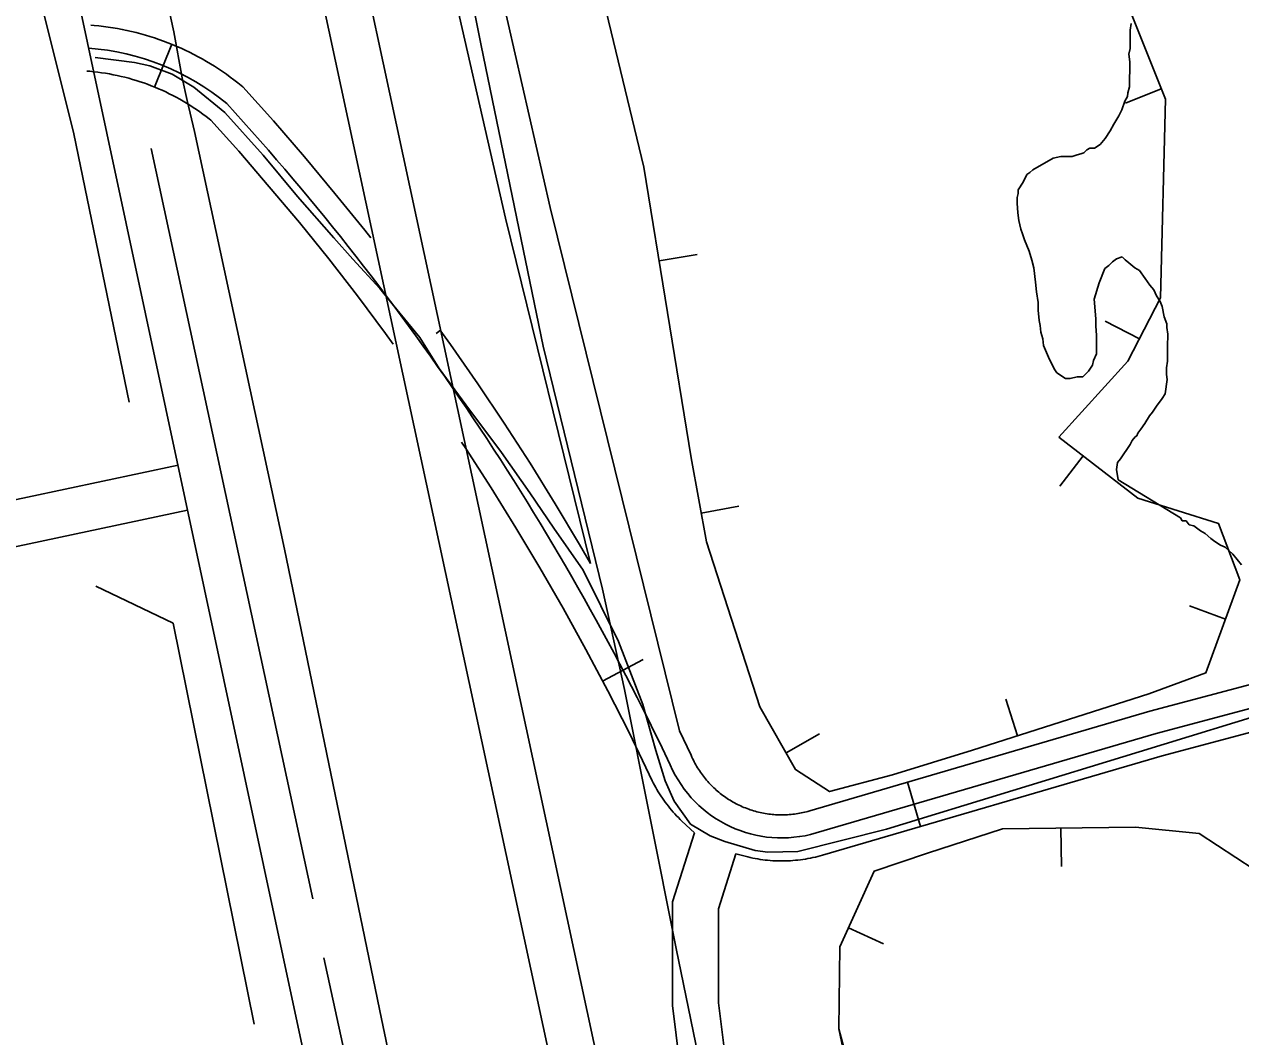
# Model space of a CAD drawing. Extents: x 3263578 to 3301413, y 764927 to 798602.
# Drawn here: x 3274744 to 3275537, y 790136 to 790796 of the extents above; entities that cross this region are included whole.
import ezdxf

# ---------------------------------------------------------------- set-up
doc = ezdxf.new("R2010")
doc.units = 0
for name, color, linetype in [('V-BORW-LINE', 7, 'Continuous'), ('V-LEVE-TOET', 7, 'Continuous'), ('V-ROAD-CNTR', 7, 'Continuous'), ('V-SITE-VEGE', 7, 'Continuous'), ('V-SURV-LINE', 7, 'Continuous'), ('V-TOPO-SHOR', 7, 'Continuous')]:
    doc.layers.add(name, color=color, linetype=linetype)

msp = doc.modelspace()

# ---------------------------------------------------------------- linework, layer by layer
at = {"layer": 'V-BORW-LINE'}
for p, q in [((3275484.94, 790753.45), (3275461.71, 790744.19)), ((3275157.88, 790641.58), (3275182.55, 790645.59)), ((3275470.71, 790590.74), (3275448.49, 790602.21)), ((3275434.03, 790514.48), (3275418.78, 790494.66)), ((3275185.26, 790477.25), (3275209.86, 790481.7)), ((3275526.8, 790408.12), (3275503.33, 790416.73)), ((3275391.31, 790332.17), (3275383.67, 790355.98)), ((3275240.55, 790320.98), (3275262.26, 790333.36)), ((3275419.56, 790272.02), (3275419.88, 790247.02)), ((3275281.21, 790207.03), (3275303.99, 790196.74))]:
    msp.add_line(p, q, dxfattribs=at)
for points in [[(3274965.06, 792647.98), (3274958.52, 792573.45), (3274984.32, 792520.89), (3275021.3, 792454.88), (3275055.79, 792331.66), (3275119.77, 792016.49), (3275179.76, 791757.75), (3275275.13, 791210.66), (3275330.22, 790997.4), (3275381.34, 790982.81), (3275433.67, 790881.95), (3275487.61, 790746.75), (3275484.46, 790617.38), (3275463.15, 790576.09), (3275418.22, 790526.64)], [(3275418.22, 790526.64), (3275463.15, 790576.09), (3275484.46, 790617.38), (3275487.61, 790746.75), (3275433.67, 790881.95), (3275381.34, 790982.81), (3275330.22, 790997.4), (3275275.13, 791210.66), (3275179.76, 791757.75)], [(3275418.22, 790526.64), (3275469.76, 790486.97), (3275522.25, 790470.38), (3275536.16, 790433.64), (3275513.99, 790373.18), (3275476.81, 790359.58), (3275362.01, 790322.78), (3275309.88, 790306.83), (3275268.83, 790295.8), (3275246.7, 790310.19), (3275223.46, 790350.93), (3275188.64, 790458.56), (3275178.77, 790513.17), (3275147.97, 790702.49), (3275103.52, 790886.04), (3275092.28, 790990.25), (3275091.78, 791039.78), (3275100.89, 791092.87), (3275090.88, 791116.87), (3275076.12, 791150.11), (3275082.66, 791202.36), (3275094.11, 791259.76), (3275068.41, 791340.98), (3275048.92, 791423.92)], [(3275103.52, 790886.04), (3275147.97, 790702.49), (3275178.77, 790513.17), (3275188.64, 790458.56), (3275223.46, 790350.93), (3275246.7, 790310.19), (3275268.83, 790295.8), (3275309.88, 790306.83), (3275362.01, 790322.78), (3275476.81, 790359.58), (3275513.99, 790373.18), (3275536.16, 790433.64), (3275522.25, 790470.38), (3275469.76, 790486.97), (3275418.22, 790526.64)], [(3275516.34, 789306.21), (3275506.07, 789385.36), (3275472.14, 789495.39), (3275406.66, 789651.84), (3275358.76, 789743.01), (3275342.52, 789854.41), (3275331.55, 789930.38), (3275274.97, 790141.23), (3275275.63, 790194.68), (3275297.86, 790243.9), (3275332.71, 790255.69), (3275381.61, 790271.53), (3275468.21, 790272.65), (3275509.56, 790268.43), (3275545.41, 790244.99), (3275590.43, 790165.19), (3275621.36, 790038.4), (3275597.26, 789920.75), (3275610.84, 789814.24), (3275640.1, 789720.92), (3275673.62, 789581.77), (3275664.41, 789528.35), (3275638.68, 789467.87), (3275589.29, 789355.75)], [(3275589.29, 789355.75), (3275638.68, 789467.87), (3275664.41, 789528.35), (3275673.62, 789581.77), (3275640.1, 789720.92), (3275610.84, 789814.24), (3275597.26, 789920.75), (3275621.36, 790038.4), (3275590.43, 790165.19), (3275545.41, 790244.99), (3275509.56, 790268.43), (3275468.21, 790272.65), (3275381.61, 790271.53), (3275332.71, 790255.69), (3275297.86, 790243.9), (3275275.63, 790194.68), (3275274.97, 790141.23), (3275308.54, 789981.75), (3275342.52, 789854.41), (3275358.76, 789743.01), (3275406.66, 789651.84), (3275472.14, 789495.39), (3275506.07, 789385.36), (3275516.34, 789306.21)]]:
    msp.add_lwpolyline(points, dxfattribs=at)
at = {"layer": 'V-LEVE-TOET'}
for points in [[(3274147.73, 794016), (3274215.5, 793688.44), (3274292.54, 793337.78), (3274368.55, 792991.67), (3274440.33, 792665.9), (3274514.52, 792322.18), (3274557.89, 792127.05), (3274641.41, 791729.7), (3274711.46, 791389.37), (3274758.83, 791175.59), (3274816.96, 790903.76), (3274841.64, 790790.59), (3274847.22, 790760.63), (3274850.43, 790745.96), (3274855.05, 790725.62), (3274913.81, 790453.8), (3274977.06, 790147.83), (3275046.75, 789814.62)], [(3275672.79, 787872.45), (3275603.7, 788190.97), (3275547.79, 788445.77), (3275463.34, 788810.7), (3275387.89, 789155.06), (3275303.54, 789530.87), (3275238.77, 789853.58), (3275168.93, 790193.7), (3275135.36, 790362.38), (3275120.91, 790427.57), (3275082.22, 790585.84), (3275042, 790781.78), (3274973.85, 791123.35), (3274899.09, 791474.39)]]:
    msp.add_lwpolyline(points, dxfattribs=at)
at = {"layer": 'V-ROAD-CNTR'}
for p, q in [((3274840.32, 790782.49), (3274829.15, 790754.64)), ((3275015.16, 790596.21), (3275012.49, 790594.27)), ((3275147.49, 790381.91), (3275121.01, 790367.82)), ((3275319.67, 790301.92), (3275328.1, 790273.13))]:
    msp.add_line(p, q, dxfattribs=at)
for points in [[(3274094.3, 794018.7), (3274215.32, 793444.52), (3274447.4, 792362.36), (3274734.47, 791022.04), (3274976.4, 789891.86), (3275226.53, 788721.29)], [(3274934.89, 791415.75), (3274956.84, 791273.98), (3274978.2, 791171.23), (3275010.17, 791035.07), (3275036.06, 790927.3), (3275045.74, 790856.27), (3275086.89, 790676.2), (3275171.02, 790335.38)], [(3274905.41, 791410.07), (3274927.31, 791268.63), (3274948.91, 791164.74), (3274980.98, 791028.13), (3275006.54, 790921.76), (3275016.19, 790850.89), (3275057.7, 790669.26), (3275113.22, 790444.37)], [(3274787.57, 790794.99), (3274789.75, 790794.8), (3274792.8, 790794.5), (3274795.89, 790794.14), (3274798.99, 790793.71), (3274802.03, 790793.24), (3274805.03, 790792.72), (3274808.1, 790792.16), (3274811.16, 790791.51), (3274814.16, 790790.83), (3274817.16, 790790.09), (3274820.17, 790789.31), (3274823.16, 790788.46), (3274826.09, 790787.58), (3274829.06, 790786.64), (3274832.01, 790785.63), (3274834.88, 790784.6), (3274837.8, 790783.5), (3274840.67, 790782.35), (3274843.55, 790781.14), (3274846.37, 790779.89), (3274849.15, 790778.62), (3274851.94, 790777.28), (3274854.76, 790775.86), (3274857.48, 790774.41), (3274860.16, 790772.95), (3274862.86, 790771.41), (3274865.51, 790769.84), (3274868.18, 790768.18), (3274870.78, 790766.5), (3274873.31, 790764.81), (3274875.9, 790763.03), (3274878.41, 790761.2), (3274880.85, 790759.39), (3274883.33, 790757.48), (3274886.6, 790754.84), (3274906.54, 790732.65), (3274926.72, 790709.18), (3274946.63, 790685.43), (3274966.09, 790661.41), (3274970, 790656.4)], [(3274790.36, 790773.97), (3274816.11, 790770.65), (3274826.14, 790768.46), (3274840.68, 790762.97), (3274854.7, 790754.57), (3274874.98, 790738.01), (3274899.85, 790710.38), (3274922.29, 790683.42), (3274945.88, 790656.45), (3274958.39, 790642.55), (3274975.88, 790623.43), (3274983.9, 790613.46), (3275001.98, 790591.51), (3275014.6, 790571.29), (3275031.89, 790547.62), (3275055.11, 790516.76), (3275073.67, 790490.49), (3275089.34, 790467.32), (3275108.38, 790440.07), (3275131.46, 790393.65), (3275147.13, 790352.65), (3275155.76, 790322.58), (3275161.74, 790302.91), (3275167.62, 790289.56), (3275178.34, 790274.71), (3275191.08, 790266.97), (3275200.6, 790263.31), (3275220.49, 790257.45), (3275228.75, 790256.41), (3275248.21, 790256.87), (3275305.9, 790271.41), (3275470.59, 790321.76), (3275565.38, 790350.87)], [(3274784.97, 790765.11), (3274786.96, 790764.93), (3274789.58, 790764.67), (3274792.11, 790764.38), (3274794.64, 790764.03), (3274797.18, 790763.63), (3274799.77, 790763.19), (3274802.27, 790762.73), (3274804.75, 790762.2), (3274807.28, 790761.63), (3274809.79, 790761.01), (3274812.28, 790760.36), (3274814.74, 790759.66), (3274817.23, 790758.92), (3274819.65, 790758.15), (3274822.08, 790757.32), (3274824.52, 790756.44), (3274826.93, 790755.53), (3274829.3, 790754.58), (3274831.68, 790753.59), (3274834.03, 790752.55), (3274836.4, 790751.46), (3274838.71, 790750.35), (3274840.97, 790749.21), (3274843.25, 790748), (3274845.53, 790746.76), (3274847.77, 790745.47), (3274849.98, 790744.17), (3274852.13, 790742.84), (3274854.3, 790741.43), (3274856.47, 790739.98), (3274858.55, 790738.55), (3274860.65, 790737.03), (3274862.75, 790735.47), (3274864.75, 790733.92), (3274865.89, 790733), (3274884.01, 790712.84), (3274903.85, 790689.76), (3274923.48, 790666.35), (3274942.6, 790642.75), (3274961.37, 790618.65), (3274979.55, 790594.19), (3274984.67, 790587.14)], [(3275014.94, 790596.51), (3275021.87, 790586.97), (3275039.7, 790561.4), (3275056.98, 790535.77), (3275073.87, 790509.71), (3275090.17, 790483.22), (3275106.06, 790456.78), (3275113.22, 790444.37)], [(3275029.08, 790523.48), (3275031.95, 790519.23), (3275048.51, 790493.68), (3275064.54, 790467.64), (3275080.2, 790441.56), (3275095.42, 790415.18), (3275110.11, 790388.31), (3275124.42, 790361.4), (3275138.23, 790334.34), (3275151.42, 790306.93), (3275151.88, 790305.89), (3275152.58, 790304.39), (3275153.31, 790302.91), (3275154.03, 790301.48), (3275154.8, 790300.03), (3275155.62, 790298.54), (3275156.44, 790297.12), (3275157.27, 790295.74), (3275158.13, 790294.35), (3275159.04, 790292.96), (3275159.96, 790291.59), (3275160.91, 790290.22), (3275161.85, 790288.92), (3275162.85, 790287.6), (3275163.88, 790286.28), (3275164.89, 790285.03), (3275165.95, 790283.76), (3275167.04, 790282.51), (3275168.13, 790281.29), (3275169.24, 790280.1), (3275170.4, 790278.89), (3275171.58, 790277.71), (3275172.73, 790276.6), (3275180.84, 790269.01)], [(3274844.44, 790508.44), (3274132.69, 790357.33), (3273670.03, 790258.04), (3273630.78, 790249.94), (3273608.2, 790249.96), (3273584.9, 790252.01), (3273574.39, 790256.89), (3273557.52, 790271.19), (3273531.05, 790302.71)], [(3274850.67, 790479.09), (3274437.78, 790391.43)], [(3275217.23, 790283.98), (3275218.28, 790283.64), (3275219.4, 790283.29), (3275220.46, 790282.99), (3275221.52, 790282.7), (3275222.61, 790282.43), (3275223.75, 790282.17), (3275224.82, 790281.93), (3275225.89, 790281.73), (3275227.01, 790281.53), (3275228.14, 790281.35), (3275229.24, 790281.19), (3275230.34, 790281.06), (3275231.49, 790280.93), (3275232.57, 790280.84), (3275233.69, 790280.76), (3275234.83, 790280.7), (3275235.95, 790280.66), (3275237.06, 790280.64), (3275238.17, 790280.63), (3275239.29, 790280.66), (3275240.46, 790280.69), (3275241.56, 790280.75), (3275242.64, 790280.82), (3275243.76, 790280.92), (3275244.91, 790281.04), (3275246.03, 790281.18), (3275247.14, 790281.33), (3275248.2, 790281.5), (3275249.32, 790281.7), (3275250.46, 790281.92), (3275251.51, 790282.14), (3275252.61, 790282.39), (3275253.75, 790282.67), (3275254.79, 790282.95), (3275255.93, 790283.28), (3275477.56, 790348.1), (3275606.67, 790382.43)], [(3275260.12, 790268.87), (3275481.59, 790333.65), (3275610.44, 790367.91)], [(3275207.91, 790255.18), (3275215.6, 790253.26), (3275217.16, 790252.9), (3275218.79, 790252.54), (3275220.44, 790252.23), (3275222.04, 790251.94), (3275223.65, 790251.69), (3275225.29, 790251.45), (3275226.93, 790251.25), (3275228.53, 790251.08), (3275230.2, 790250.93), (3275231.85, 790250.82), (3275233.46, 790250.73), (3275235.12, 790250.67), (3275236.77, 790250.64), (3275238.43, 790250.63), (3275240.07, 790250.67), (3275241.67, 790250.72), (3275243.32, 790250.8), (3275245.02, 790250.92), (3275246.64, 790251.06), (3275248.24, 790251.23), (3275249.88, 790251.43), (3275251.5, 790251.65), (3275253.17, 790251.91), (3275254.79, 790252.2), (3275256.35, 790252.5), (3275258.01, 790252.85), (3275259.61, 790253.22), (3275261.16, 790253.6), (3275262.78, 790254.03), (3275264.31, 790254.47), (3275485.63, 790319.2), (3275614.21, 790353.39)], [(3275171.02, 790335.38), (3275178.66, 790319.51), (3275179.19, 790318.31), (3275179.66, 790317.31), (3275180.16, 790316.29), (3275180.68, 790315.26), (3275181.2, 790314.27), (3275181.72, 790313.33), (3275182.28, 790312.37), (3275182.88, 790311.37), (3275183.47, 790310.41), (3275184.08, 790309.48), (3275184.7, 790308.56), (3275185.34, 790307.65), (3275186.01, 790306.71), (3275186.68, 790305.82), (3275187.35, 790304.97), (3275188.07, 790304.07), (3275188.79, 790303.21), (3275189.52, 790302.37), (3275190.28, 790301.53), (3275191.05, 790300.7), (3275191.81, 790299.91), (3275192.59, 790299.13), (3275193.42, 790298.32), (3275194.24, 790297.55), (3275195.06, 790296.81), (3275195.89, 790296.09), (3275196.79, 790295.34), (3275197.64, 790294.64), (3275198.49, 790293.98), (3275199.43, 790293.28), (3275200.35, 790292.6), (3275201.22, 790291.99), (3275202.17, 790291.35), (3275203.1, 790290.74), (3275204.07, 790290.14), (3275205.04, 790289.55), (3275205.98, 790289.01), (3275206.97, 790288.46), (3275207.97, 790287.92), (3275208.94, 790287.42), (3275209.96, 790286.93), (3275210.99, 790286.45), (3275212.01, 790285.99), (3275213.06, 790285.54), (3275214.05, 790285.14), (3275215.12, 790284.73), (3275216.22, 790284.33), (3275217.23, 790283.98)], [(3275180.84, 790269.01), (3275166.47, 790224.07), (3275166.5, 790156.44), (3275173.75, 790098.47), (3275198.52, 790011.59), (3275222.26, 789902.42), (3275240.15, 789814.46), (3275264.43, 789683.2), (3275284.66, 789585.17), (3275314.38, 789433.33), (3275337.55, 789313.15), (3275356.62, 789225.21), (3275369.03, 789173.46), (3275373.62, 789128.33), (3275387.61, 789078.54), (3275402.1, 789034.63), (3275416.19, 788986.12), (3275426.17, 788948.19), (3275438.32, 788897.69), (3275450.96, 788838.28), (3275460.96, 788778.59)], [(3275207.91, 790255.18), (3275196.47, 790219.4), (3275196.5, 790158.31), (3275203.24, 790104.48), (3275227.63, 790018.9), (3275251.62, 789908.6), (3275269.6, 789820.18), (3275293.87, 789688.96), (3275314.07, 789591.08), (3275343.83, 789439.05), (3275366.94, 789319.17), (3275385.87, 789231.89), (3275398.67, 789178.5), (3275403.2, 789133.94), (3275416.31, 789087.31), (3275430.76, 789043.52), (3275445.11, 788994.13), (3275455.27, 788955.52), (3275467.58, 788904.32), (3275480.44, 788843.88), (3275490.55, 788783.55)]]:
    msp.add_lwpolyline(points, dxfattribs=at)
for centre, radius, start, end in [((3274773.51, 790618.16), 162.39, 50.75222, 85.49266), ((3273573.05, 789557.92), 1762.07, 25.38142, 42.30437), ((3275237.69, 790344.89), 79.25, 203.55177, 286.43652)]:
    msp.add_arc(centre, radius, start, end, dxfattribs=at)
at = {"layer": 'V-SITE-VEGE'}
for p, q in [((3275464.71, 790791.66), (3275465.37, 790796.03)), ((3275464.59, 790779.77), (3275464.71, 790791.66)), ((3275463.93, 790776.02), (3275464.59, 790779.77)), ((3275464.51, 790771.01), (3275463.93, 790776.02)), ((3275464.36, 790754.73), (3275464.51, 790771.01)), ((3275463.08, 790750.99), (3275464.36, 790754.73)), ((3275461.15, 790745.38), (3275463.05, 790748.49)), ((3275463.05, 790748.49), (3275463.08, 790750.99)), ((3275457.3, 790736.02), (3275459.21, 790739.76)), ((3275459.21, 790739.76), (3275461.15, 790745.38)), ((3275451.58, 790726.06), (3275454.09, 790730.44)), ((3275454.09, 790730.44), (3275457.3, 790736.02)), ((3275448.4, 790721.08), (3275451.58, 790726.06)), ((3275436.44, 790713.68), (3275438.33, 790714.92)), ((3275438.33, 790714.92), (3275441.46, 790714.89)), ((3275441.46, 790714.89), (3275445.24, 790717.35)), ((3275445.24, 790717.35), (3275448.4, 790721.08)), ((3275401.27, 790700.86), (3275414.48, 790708.25)), ((3275414.48, 790708.25), (3275419.5, 790709.46)), ((3275419.5, 790709.46), (3275427.01, 790709.39)), ((3275427.01, 790709.39), (3275430.15, 790710.61)), ((3275430.15, 790710.61), (3275432.66, 790711.21)), ((3275432.66, 790711.21), (3275434.54, 790711.82)), ((3275434.54, 790711.82), (3275436.44, 790713.68)), ((3275397.48, 790697.77), (3275399.37, 790699.01)), ((3275399.37, 790699.01), (3275401.27, 790700.86)), ((3275391.76, 790687.81), (3275394.93, 790692.79)), ((3275394.93, 790692.79), (3275397.48, 790697.77)), ((3275391.05, 790679.05), (3275391.09, 790682.81)), ((3275391.09, 790682.81), (3275391.73, 790685.3)), ((3275391.73, 790685.3), (3275391.76, 790687.81)), ((3275391.62, 790672.79), (3275391.05, 790679.05)), ((3275392.2, 790667.78), (3275391.62, 790672.79)), ((3275393.4, 790662.13), (3275392.2, 790667.78)), ((3275394.62, 790658.99), (3275393.4, 790662.13)), ((3275395.84, 790655.22), (3275394.62, 790658.99)), ((3275398.9, 790647.68), (3275395.84, 790655.22)), ((3275400.72, 790642.03), (3275398.9, 790647.68)), ((3275455.81, 790642.77), (3275453.29, 790640.92)), ((3275459.58, 790643.99), (3275455.81, 790642.77)), ((3275461.44, 790642.09), (3275459.58, 790643.99)), ((3275401.93, 790637.01), (3275400.72, 790642.03)), ((3275403.09, 790627.61), (3275401.93, 790637.01)), ((3275448.24, 790636.58), (3275444.4, 790627.23)), ((3275450.76, 790638.44), (3275448.24, 790636.58)), ((3275453.29, 790640.92), (3275450.76, 790638.44)), ((3275463.92, 790640.2), (3275461.44, 790642.09)), ((3275467.65, 790637.03), (3275463.92, 790640.2)), ((3275470.76, 790635.12), (3275467.65, 790637.03)), ((3275474.47, 790630.08), (3275470.76, 790635.12)), ((3275403.66, 790621.35), (3275403.09, 790627.61)), ((3275444.4, 790627.23), (3275441.17, 790616.62)), ((3275477.56, 790625.67), (3275474.47, 790630.08)), ((3275404.85, 790614.45), (3275403.66, 790621.35)), ((3275480.03, 790622.52), (3275477.56, 790625.67)), ((3275481.88, 790618.74), (3275480.03, 790622.52)), ((3275404.8, 790609.45), (3275404.85, 790614.45)), ((3275441.17, 790616.62), (3275441.75, 790611.61)), ((3275441.75, 790611.61), (3275442.3, 790603.47)), ((3275484.34, 790614.97), (3275481.88, 790618.74)), ((3275485.57, 790611.83), (3275484.34, 790614.97)), ((3275486.76, 790604.93), (3275485.57, 790611.83)), ((3275405.36, 790602.56), (3275404.8, 790609.45)), ((3275442.3, 790603.47), (3275442.26, 790599.08)), ((3275488.59, 790600.53), (3275486.76, 790604.93)), ((3275405.96, 790599.42), (3275405.36, 790602.56)), ((3275406.54, 790595.03), (3275405.96, 790599.42)), ((3275442.26, 790599.08), (3275442.83, 790592.82)), ((3275488.57, 790598.03), (3275488.59, 790600.53)), ((3275489.15, 790593.64), (3275488.57, 790598.03)), ((3275407.75, 790590.64), (3275406.54, 790595.03)), ((3275408.34, 790586.25), (3275407.75, 790590.64)), ((3275442.83, 790592.82), (3275442.72, 790580.93)), ((3275489.08, 790585.51), (3275489.15, 790593.64)), ((3275411.4, 790578.72), (3275408.34, 790586.25)), ((3275442.72, 790580.93), (3275440.8, 790576.56)), ((3275488.99, 790576.12), (3275489.08, 790585.51)), ((3275415.08, 790571.17), (3275411.4, 790578.72)), ((3275440.14, 790573.44), (3275437.61, 790569.71)), ((3275440.8, 790576.56), (3275440.14, 790573.44)), ((3275488.28, 790567.36), (3275488.33, 790571.74)), ((3275488.33, 790571.74), (3275488.99, 790576.12)), ((3275416.94, 790568.65), (3275415.08, 790571.17)), ((3275422.54, 790564.84), (3275416.94, 790568.65)), ((3275425.67, 790564.81), (3275422.54, 790564.84)), ((3275430.06, 790566.02), (3275425.67, 790564.81)), ((3275433.81, 790565.99), (3275430.06, 790566.02)), ((3275437.61, 790569.71), (3275433.81, 790565.99)), ((3275487.54, 790554.85), (3275488.88, 790564.22)), ((3275488.88, 790564.22), (3275488.28, 790567.36)), ((3275481.83, 790546.77), (3275485.63, 790551.74)), ((3275485.63, 790551.74), (3275487.54, 790554.85)), ((3275474.22, 790535.57), (3275477.39, 790540.55)), ((3275477.39, 790540.55), (3275479.29, 790543.03)), ((3275479.29, 790543.03), (3275481.83, 790546.77)), ((3275469.78, 790529.35), (3275471.68, 790531.83)), ((3275471.68, 790531.83), (3275474.22, 790535.57)), ((3275464.7, 790521.89), (3275465.98, 790524.38)), ((3275465.98, 790524.38), (3275467.88, 790526.86)), ((3275467.88, 790526.86), (3275469.14, 790527.48)), ((3275469.14, 790527.48), (3275469.78, 790529.35)), ((3275458.35, 790512.56), (3275464.7, 790521.89)), ((3275455.79, 790505.69), (3275456.46, 790510.07)), ((3275456.46, 790510.07), (3275458.35, 790512.56)), ((3275456.98, 790498.8), (3275455.79, 790505.69)), ((3275497.43, 790474.01), (3275456.98, 790498.8)), ((3275498.67, 790472.12), (3275497.43, 790474.01)), ((3275501.17, 790472.1), (3275498.67, 790472.12)), ((3275503.02, 790469.58), (3275501.17, 790472.1)), ((3275506.15, 790468.92), (3275503.02, 790469.58)), ((3275510.5, 790465.75), (3275506.15, 790468.92)), ((3275513.61, 790463.85), (3275510.5, 790465.75)), ((3275517.34, 790460.68), (3275513.61, 790463.85)), ((3275519.82, 790458.78), (3275517.34, 790460.68)), ((3275523.55, 790456.24), (3275519.82, 790458.78)), ((3275526.67, 790454.96), (3275523.55, 790456.24)), ((3275531.64, 790450.54), (3275526.67, 790454.96)), ((3275537.21, 790443.6), (3275531.64, 790450.54))]:
    msp.add_line(p, q, dxfattribs=at)
at = {"layer": 'V-SURV-LINE'}
for points in [[(3274809.01, 791556.02), (3275346.26, 789058.24)], [(3275316.93, 789051.92), (3274779.68, 791549.7)]]:
    msp.add_lwpolyline(points, dxfattribs=at)
at = {"layer": 'V-TOPO-SHOR'}
for p, q in [((3274932.32, 790225.91), (3274826.94, 790714.71)), ((3274841.29, 790405.62), (3274790.97, 790429.59)), ((3274893.98, 790144.45), (3274841.29, 790405.62))]:
    msp.add_line(p, q, dxfattribs=at)
for points in [[(3274812.55, 790549.39), (3274776.62, 790724.3), (3274747.88, 790839.31)], [(3274939.5, 790187.58), (3274992.2, 789945.58), (3275064.05, 789641.28)]]:
    msp.add_lwpolyline(points, dxfattribs=at)

doc.saveas('drawing.dxf')
